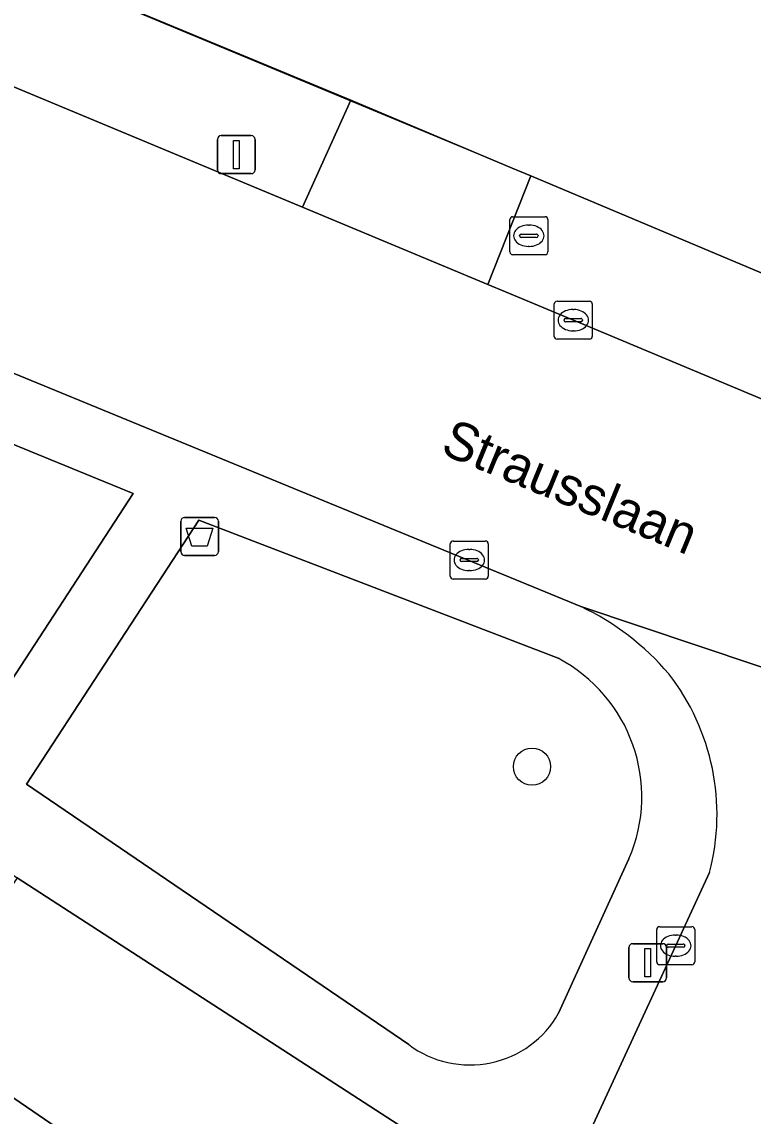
# Model space of a CAD drawing. Extents: x 159039 to 160102, y 381214 to 382524.
# Drawn here: x 159912.78 to 159932.01, y 382090.87 to 382119.65 of the extents above; entities that cross this region are included whole.
import ezdxf

# ---------------------------------------------------------------- set-up
doc = ezdxf.new("R2010")
doc.units = 0
for name, color, linetype in [('IMGEO_Afvalbak', 7, 'Continuous'), ('IMGEO_Boom', 7, 'Continuous'), ('IMGEO_Brandkraan', 7, 'Continuous'), ('IMGEO_Erf', 7, 'Continuous'), ('IMGEO_Groenvoorziening', 7, 'Continuous'), ('IMGEO_Hek', 7, 'Continuous'), ('IMGEO_Kolk', 7, 'Continuous'), ('IMGEO_Lichtmast', 7, 'Continuous'), ('IMGEO_Openbare_ruimte_label', 7, 'Continuous'), ('IMGEO_Pand', 7, 'Continuous'), ('IMGEO_Rijbaan_lokaal_open', 7, 'Continuous'), ('IMGEO_Voetpad_open', 7, 'Continuous')]:
    doc.layers.add(name, color=color, linetype=linetype)

msp = doc.modelspace()

# ---------------------------------------------------------------- linework, layer by layer
at = {"layer": 'IMGEO_Afvalbak'}
for p, q in [((159917.056, 382106.62), (159917.846, 382106.62)), ((159917.846, 382106.62), (159917.056, 382106.62)), ((159916.956, 382105.72), (159916.956, 382106.52)), ((159916.956, 382106.52), (159916.956, 382105.72)), ((159917.946, 382106.52), (159917.946, 382105.72)), ((159917.946, 382105.72), (159917.946, 382106.52)), ((159917.846, 382105.62), (159917.056, 382105.62)), ((159917.056, 382105.62), (159917.846, 382105.62))]:
    msp.add_line(p, q, dxfattribs=at)
msp.add_lwpolyline([(159917.099, 382106.334), (159917.803, 382106.334), (159917.654, 382105.864), (159917.248, 382105.864), (159917.099, 382106.334)], dxfattribs=at)
for centre, start, end in [((159917.056, 382106.52), 90, 180), ((159917.056, 382106.52), 90, 180), ((159917.846, 382106.52), 0, 90), ((159917.846, 382106.52), 360, 90), ((159917.056, 382105.72), 180, 270), ((159917.056, 382105.72), 180, 270), ((159917.846, 382105.72), 270, 0), ((159917.846, 382105.72), 270, 0)]:
    msp.add_arc(centre, 0.1, start, end, dxfattribs=at)
at = {"layer": 'IMGEO_Boom'}
msp.add_circle((159926.198, 382100.064), 0.489, dxfattribs=at)
at = {"layer": 'IMGEO_Brandkraan'}
for p, q in [((159925.612, 382113.603), (159925.612, 382114.455)), ((159925.687, 382114.529), (159926.539, 382114.529)), ((159926.613, 382114.455), (159926.613, 382113.603)), ((159926.1, 382114.309), (159926.125, 382114.309)), ((159925.871, 382114.023), (159925.871, 382114.035)), ((159926.309, 382113.986), (159925.911, 382113.986)), ((159925.914, 382114.072), (159926.312, 382114.072)), ((159926.355, 382114.035), (159926.355, 382114.023)), ((159926.539, 382113.529), (159925.687, 382113.529)), ((159926.123, 382113.749), (159926.098, 382113.749))]:
    msp.add_line(p, q, dxfattribs=at)
for points in [[(159925.612, 382113.603), (159925.612, 382114.455)], [(159925.687, 382114.529), (159926.539, 382114.529)], [(159926.613, 382114.455), (159926.613, 382113.603)], [(159926.539, 382113.529), (159925.687, 382113.529)]]:
    msp.add_lwpolyline(points, dxfattribs=at)
for centre, radius, start, end in [((159925.689, 382114.453), 0.0765, 91.552, 178.448), ((159925.689, 382114.453), 0.0765, 91.552, 178.448), ((159926.537, 382114.453), 0.0765, 1.552, 88.448), ((159926.537, 382114.453), 0.0765, 1.552, 88.448), ((159925.911, 382114.032), 0.0403, 85.8775, 175.7526), ((159925.908, 382114.022), 0.0366, 178.938, 274.7102), ((159926.312, 382114.029), 0.043, 264.8664, 352.4533), ((159926.316, 382114.034), 0.0386, 1.7309, 96.639), ((159925.689, 382113.605), 0.0765, 181.552, 268.448), ((159925.689, 382113.605), 0.0765, 181.552, 268.448), ((159926.537, 382113.605), 0.0765, 271.552, 358.448), ((159926.537, 382113.605), 0.0765, 271.552, 358.448)]:
    msp.add_arc(centre, radius, start, end, dxfattribs=at)
for centre, major_axis, ratio, start_param, end_param in [((159926.099, 382114.029), (-0.387, 0.002), 0.722429, 4.712389, 7.853982), ((159926.124, 382114.029), (-0.39, 0.002), 0.717154, 1.570796, 4.712389)]:
    msp.add_ellipse(centre, major_axis=major_axis, ratio=ratio, start_param=start_param, end_param=end_param, dxfattribs=at)
at = {"layer": 'IMGEO_Erf'}
msp.add_lwpolyline([(159891.423, 382130.043), (159892.469, 382129.608), (159892.657, 382129.53), (159897.544, 382127.5), (159902.731, 382125.343), (159921.431, 382117.596), (159925.678, 382115.807), (159926.163, 382115.603), (159946.508, 382107.036), (159950.25, 382105.589), (159991.772, 382088.461), (160015.533, 382119.639), (160019.399, 382125.831), (160021.602, 382131.53), (160023.401, 382139.539), (160023.519, 382142.04), (160023.372, 382146.763), (160022.159, 382159.391), (160020.599, 382175.649)], dxfattribs=at)
at = {"layer": 'IMGEO_Groenvoorziening'}
msp.add_lwpolyline([(159915.702, 382107.251), (159907.39, 382110.649), (159903.969, 382105.664), (159911.385, 382100.641)], close=True, dxfattribs=at)
for points in [[(159926.88, 382102.913), (159917.432, 382106.544), (159912.901, 382099.607), (159922.955, 382092.753)], [(159926.897, 382093.581), (159928.746, 382097.635)], [(159923.449, 382090.15), (159912.65, 382097.143), (159909.958, 382093.124), (159918.451, 382087.306), (159921.549, 382085.573), (159921.29, 382082.774), (159913.516, 382070.698), (159910.717, 382069.298), (159906, 382068.055), (159898.692, 382072.253), (159893.25, 382072.356), (159890.348, 382074.456), (159886.642, 382075.103)]]:
    msp.add_lwpolyline(points, dxfattribs=at)
for centre, radius, start, end in [((159924.97, 382099.269), 4.115, 336.6066, 62.3348), ((159924.563, 382094.895), 2.679, 233.1105, 330.6141)]:
    msp.add_arc(centre, radius, start, end, dxfattribs=at)
at = {"layer": 'IMGEO_Hek'}
for points in [[(159921.917, 382117.37), (159902.731, 382125.343)], [(159925.678, 382115.807), (159921.917, 382117.37)], [(159946.508, 382107.036), (159925.678, 382115.807)]]:
    msp.add_lwpolyline(points, dxfattribs=at)
at = {"layer": 'IMGEO_Kolk'}
for p, q in [((159926.781, 382111.382), (159926.781, 382112.234)), ((159926.856, 382112.308), (159927.708, 382112.308)), ((159927.269, 382112.088), (159927.294, 382112.088)), ((159927.782, 382112.234), (159927.782, 382111.382)), ((159927.04, 382111.802), (159927.04, 382111.814)), ((159927.083, 382111.851), (159927.481, 382111.851)), ((159927.524, 382111.814), (159927.524, 382111.802)), ((159927.478, 382111.765), (159927.08, 382111.765)), ((159927.292, 382111.528), (159927.267, 382111.528)), ((159927.708, 382111.308), (159926.856, 382111.308)), ((159924.045, 382105.073), (159924.045, 382105.925)), ((159924.12, 382105.999), (159924.972, 382105.999)), ((159924.533, 382105.779), (159924.558, 382105.779)), ((159925.046, 382105.925), (159925.046, 382105.073)), ((159924.304, 382105.493), (159924.304, 382105.505)), ((159924.347, 382105.542), (159924.745, 382105.542)), ((159924.788, 382105.505), (159924.788, 382105.493)), ((159924.742, 382105.456), (159924.344, 382105.456)), ((159924.556, 382105.219), (159924.531, 382105.219)), ((159924.972, 382104.999), (159924.12, 382104.999)), ((159929.477, 382094.928), (159929.477, 382095.78)), ((159929.552, 382095.854), (159930.404, 382095.854)), ((159930.478, 382095.78), (159930.478, 382094.928)), ((159929.779, 382095.397), (159930.177, 382095.397)), ((159929.965, 382095.634), (159929.99, 382095.634)), ((159929.736, 382095.348), (159929.736, 382095.36)), ((159930.174, 382095.311), (159929.776, 382095.311)), ((159930.22, 382095.36), (159930.22, 382095.348)), ((159930.404, 382094.854), (159929.552, 382094.854)), ((159929.988, 382095.074), (159929.963, 382095.074))]:
    msp.add_line(p, q, dxfattribs=at)
for points in [[(159926.781, 382111.382), (159926.781, 382112.234)], [(159926.856, 382112.308), (159927.708, 382112.308)], [(159927.782, 382112.234), (159927.782, 382111.382)], [(159927.708, 382111.308), (159926.856, 382111.308)], [(159924.045, 382105.073), (159924.045, 382105.925)], [(159924.12, 382105.999), (159924.972, 382105.999)], [(159925.046, 382105.925), (159925.046, 382105.073)], [(159924.972, 382104.999), (159924.12, 382104.999)], [(159929.477, 382094.928), (159929.477, 382095.78)], [(159929.552, 382095.854), (159930.404, 382095.854)], [(159930.478, 382095.78), (159930.478, 382094.928)], [(159930.404, 382094.854), (159929.552, 382094.854)]]:
    msp.add_lwpolyline(points, dxfattribs=at)
for centre, radius, start, end in [((159926.858, 382112.232), 0.0765, 91.552, 178.448), ((159926.858, 382112.232), 0.0765, 91.552, 178.448), ((159927.706, 382112.232), 0.0765, 1.552, 88.448), ((159927.706, 382112.232), 0.0765, 1.552, 88.448), ((159927.08, 382111.811), 0.0403, 85.8775, 175.7526), ((159927.077, 382111.801), 0.0366, 178.938, 274.7102), ((159927.481, 382111.808), 0.043, 264.8664, 352.4533), ((159927.485, 382111.813), 0.0386, 1.7309, 96.639), ((159926.858, 382111.384), 0.0765, 181.552, 268.448), ((159926.858, 382111.384), 0.0765, 181.552, 268.448), ((159927.706, 382111.384), 0.0765, 271.552, 358.448), ((159927.706, 382111.384), 0.0765, 271.552, 358.448), ((159924.122, 382105.923), 0.0765, 91.552, 178.448), ((159924.122, 382105.923), 0.0765, 91.552, 178.448), ((159924.97, 382105.923), 0.0765, 1.552, 88.448), ((159924.97, 382105.923), 0.0765, 1.552, 88.448), ((159924.344, 382105.502), 0.0403, 85.8775, 175.7526), ((159924.341, 382105.492), 0.0366, 178.938, 274.7102), ((159924.745, 382105.499), 0.043, 264.8664, 352.4533), ((159924.749, 382105.504), 0.0386, 1.7309, 96.639), ((159924.122, 382105.075), 0.0765, 181.552, 268.448), ((159924.122, 382105.075), 0.0765, 181.552, 268.448), ((159924.97, 382105.075), 0.0765, 271.552, 358.448), ((159924.97, 382105.075), 0.0765, 271.552, 358.448), ((159929.554, 382095.778), 0.0765, 91.552, 178.448), ((159929.554, 382095.778), 0.0765, 91.552, 178.448), ((159930.402, 382095.778), 0.0765, 1.552, 88.448), ((159930.402, 382095.778), 0.0765, 1.552, 88.448), ((159929.776, 382095.357), 0.0403, 85.8775, 175.7526), ((159930.181, 382095.359), 0.0386, 1.7309, 96.639), ((159929.773, 382095.347), 0.0366, 178.938, 274.7102), ((159930.177, 382095.354), 0.043, 264.8664, 352.4533), ((159929.554, 382094.93), 0.0765, 181.552, 268.448), ((159929.554, 382094.93), 0.0765, 181.552, 268.448), ((159930.402, 382094.93), 0.0765, 271.552, 358.448), ((159930.402, 382094.93), 0.0765, 271.552, 358.448)]:
    msp.add_arc(centre, radius, start, end, dxfattribs=at)
for centre, major_axis, ratio, start_param, end_param in [((159927.268, 382111.808), (-0.387, 0.002), 0.722429, 4.712389, 7.853982), ((159927.293, 382111.808), (-0.39, 0.002), 0.717154, 1.570796, 4.712389), ((159924.532, 382105.499), (-0.387, 0.002), 0.722429, 4.712389, 7.853982), ((159924.557, 382105.499), (-0.39, 0.002), 0.717154, 1.570796, 4.712389), ((159929.964, 382095.354), (-0.387, 0.002), 0.722429, 4.712389, 7.853982), ((159929.989, 382095.354), (-0.39, 0.002), 0.717154, 1.570796, 4.712389)]:
    msp.add_ellipse(centre, major_axis=major_axis, ratio=ratio, start_param=start_param, end_param=end_param, dxfattribs=at)
at = {"layer": 'IMGEO_Lichtmast'}
for p, q in [((159917.92, 382115.762), (159917.92, 382116.562)), ((159917.92, 382116.562), (159917.92, 382115.762)), ((159918.02, 382116.662), (159918.81, 382116.662)), ((159918.81, 382116.662), (159918.02, 382116.662)), ((159918.91, 382116.562), (159918.91, 382115.762)), ((159918.91, 382115.762), (159918.91, 382116.562)), ((159918.81, 382115.662), (159918.02, 382115.662)), ((159918.02, 382115.662), (159918.81, 382115.662)), ((159928.845, 382095.407), (159929.635, 382095.407)), ((159929.635, 382095.407), (159928.845, 382095.407)), ((159928.745, 382094.507), (159928.745, 382095.307)), ((159928.745, 382095.307), (159928.745, 382094.507)), ((159929.735, 382095.307), (159929.735, 382094.507)), ((159929.735, 382094.507), (159929.735, 382095.307)), ((159929.635, 382094.407), (159928.845, 382094.407)), ((159928.845, 382094.407), (159929.635, 382094.407))]:
    msp.add_line(p, q, dxfattribs=at)
for points in [[(159918.34, 382116.537), (159918.49, 382116.537), (159918.49, 382115.787), (159918.34, 382115.787), (159918.34, 382116.537)], [(159929.165, 382095.282), (159929.315, 382095.282), (159929.315, 382094.532), (159929.165, 382094.532), (159929.165, 382095.282)]]:
    msp.add_lwpolyline(points, dxfattribs=at)
for centre, start, end in [((159918.02, 382116.562), 90, 180), ((159918.02, 382116.562), 90, 180), ((159918.81, 382116.562), 0, 90), ((159918.81, 382116.562), 360, 90), ((159918.02, 382115.762), 180, 270), ((159918.02, 382115.762), 180, 270), ((159918.81, 382115.762), 270, 0), ((159918.81, 382115.762), 270, 0), ((159928.845, 382095.307), 90, 180), ((159928.845, 382095.307), 90, 180), ((159929.635, 382095.307), 0, 90), ((159929.635, 382095.307), 360, 90), ((159928.845, 382094.507), 180, 270), ((159928.845, 382094.507), 180, 270), ((159929.635, 382094.507), 270, 0), ((159929.635, 382094.507), 270, 0)]:
    msp.add_arc(centre, 0.1, start, end, dxfattribs=at)
at = {"layer": 'IMGEO_Pand'}
msp.add_lwpolyline([(159903.626, 382097.462), (159897.59, 382088.65), (159912.415, 382078.494), (159918.451, 382087.306), (159909.958, 382093.124), (159905.757, 382096.002)], close=True, dxfattribs=at)
at = {"layer": 'IMGEO_Rijbaan_lokaal_open'}
for points in [[(159936.507, 382107.947), (159927.353, 382111.778), (159925.497, 382112.552), (159925.038, 382112.744), (159920.156, 382114.78), (159904.723, 382121.216), (159903.075, 382121.893), (159900.812, 382122.877), (159897.537, 382124.31), (159896.7, 382124.661), (159896.433, 382124.777), (159890.238, 382127.329), (159889.751, 382127.558)], [(159891.595, 382119.01), (159894.028, 382118.045), (159900.77, 382115.252), (159927.483, 382104.273), (159941.348, 382099.628), (159944.178, 382098.512), (159986.128, 382081.137), (159987.495, 382080.564), (159988.725, 382080.049)], [(159941.348, 382099.628), (159927.483, 382104.273)], [(159930.869, 382097.281), (159927.644, 382090.308), (159925.666, 382086.274), (159923.275, 382081.395)]]:
    msp.add_lwpolyline(points, dxfattribs=at)
for centre, radius, start, end in [((159924.524, 382098.01), 6.927, 40.4201, 64.7159), ((159925.031, 382098.803), 6.033, 345.3861, 37.8031)]:
    msp.add_arc(centre, radius, start, end, dxfattribs=at)
at = {"layer": 'IMGEO_Voetpad_open'}
for points in [[(159902.731, 382125.343), (159897.544, 382127.5), (159896.433, 382124.777), (159896.7, 382124.661), (159897.537, 382124.31), (159900.812, 382122.877), (159903.075, 382121.893), (159904.723, 382121.216), (159920.156, 382114.78), (159921.431, 382117.596)], [(159926.163, 382115.603), (159925.678, 382115.807), (159921.431, 382117.596), (159920.156, 382114.78), (159925.038, 382112.744)], [(159926.163, 382115.603), (159925.038, 382112.744), (159925.497, 382112.552), (159927.353, 382111.778), (159936.507, 382107.947), (159945.532, 382104.206), (159946.508, 382107.036)], [(159907.39, 382110.649), (159915.702, 382107.251), (159911.385, 382100.641), (159903.969, 382105.664)]]:
    msp.add_lwpolyline(points, close=True, dxfattribs=at)
for points in [[(159927.483, 382104.273), (159900.77, 382115.252)], [(159890.173, 382112.492), (159900.34, 382105.521), (159904.464, 382102.745), (159908.447, 382099.989), (159912.65, 382097.143), (159923.449, 382090.15)], [(159922.955, 382092.753), (159912.901, 382099.607), (159917.432, 382106.544)], [(159917.432, 382106.544), (159926.88, 382102.913)], [(159928.746, 382097.635), (159926.897, 382093.581)], [(159924.645, 382086.791), (159925.666, 382086.274), (159927.644, 382090.308), (159930.869, 382097.281)]]:
    msp.add_lwpolyline(points, dxfattribs=at)
for centre, radius, start, end in [((159924.524, 382098.01), 6.927, 40.4201, 64.7159), ((159924.97, 382099.269), 4.115, 336.6066, 62.3348), ((159925.031, 382098.803), 6.033, 345.3861, 37.8031), ((159924.563, 382094.895), 2.679, 233.1105, 330.6141)]:
    msp.add_arc(centre, radius, start, end, dxfattribs=at)

# ---------------------------------------------------------------- texts
at = {"layer": 'IMGEO_Openbare_ruimte_label'}
msp.add_text('Strausslaan', height=1, rotation=337.6136, dxfattribs=at).set_placement((159923.753, 382108.314))

doc.saveas('drawing.dxf')
